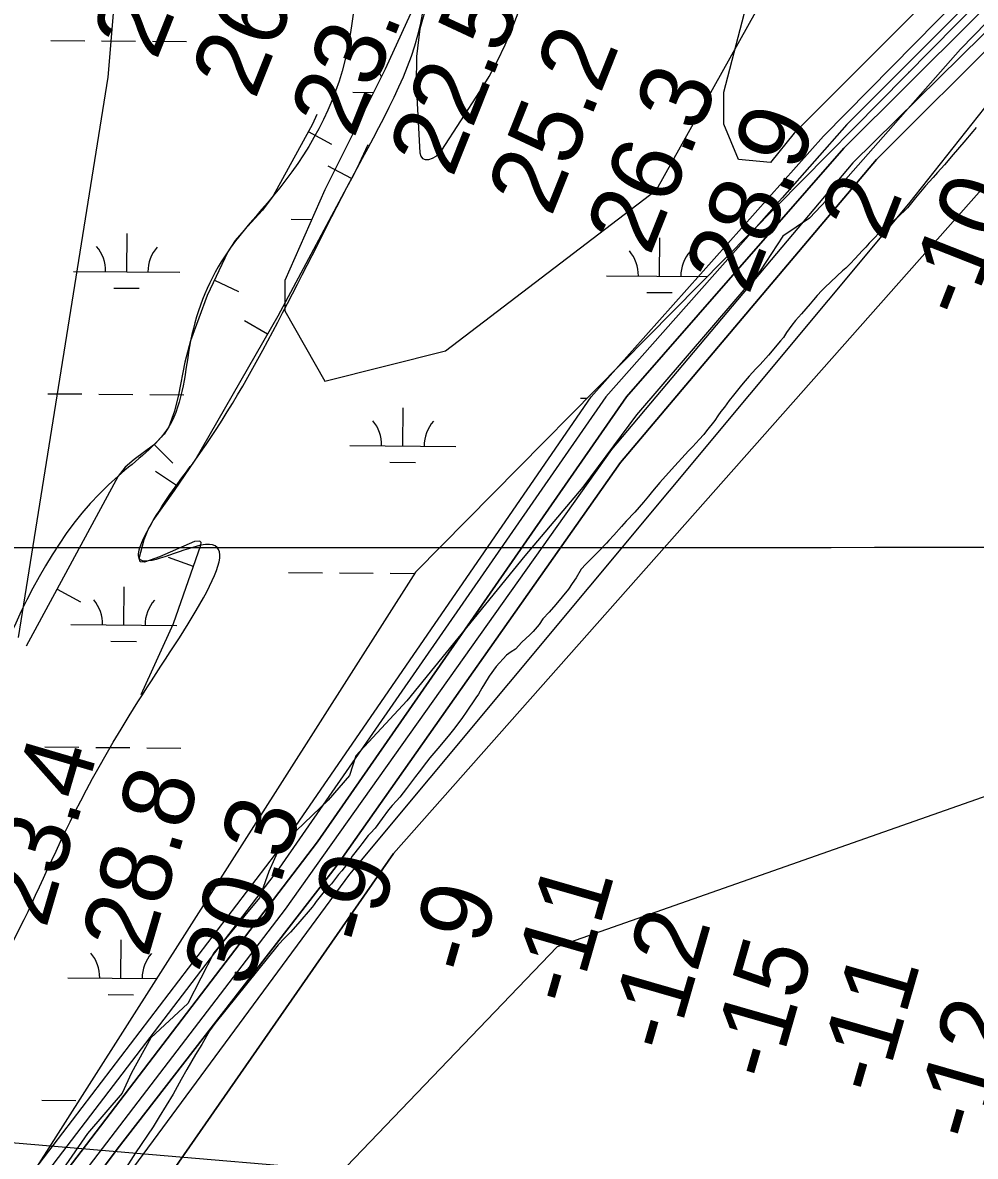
# Model space of a CAD drawing. Extents: x 3271442 to 3309282, y 752266 to 777610.
# Drawn here: x 3287118 to 3288016, y 763130 to 764198 of the extents above; entities that cross this region are included whole.
import ezdxf

# ---------------------------------------------------------------- set-up
doc = ezdxf.new("R2010")
doc.units = 0
for name, color, linetype in [('V-BORW-LINE', 7, 'Continuous'), ('V-GRID-MAJR', 7, 'Continuous'), ('V-RIVR-EDGE', 7, 'Continuous'), ('V-RIVR-RANG', 7, 'Continuous'), ('V-SITE-VEGE', 7, 'Continuous'), ('V-TOPO-BNDY', 7, 'Continuous'), ('V-TOPO-DPTH', 7, 'Continuous'), ('V-TOPO-MAJR', 7, 'Continuous'), ('V-TOPO-MINR', 7, 'Continuous'), ('V-TOPO-WATR', 7, 'Continuous'), ('V-UTIL-LINE', 7, 'Continuous'), ('V-WETL-SWMP', 7, 'Continuous')]:
    doc.layers.add(name, color=color, linetype=linetype)

msp = doc.modelspace()

# ---------------------------------------------------------------- linework, layer by layer
at = {"layer": 'V-BORW-LINE'}
for p, q in [((3287387.2160000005, 764095.3609999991), (3287409.1740000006, 764083.408999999)), ((3287428.1220000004, 764051.175999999), (3287406.0900000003, 764062.9899999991)), ((3287298.8470000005, 763955.3239999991), (3287321.5080000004, 763944.765999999)), ((3287348.8760000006, 763904.638999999), (3287327.2000000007, 763917.094999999)), ((3287242.1020000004, 763800.859999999), (3287259.7900000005, 763783.192999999)), ((3287264.0710000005, 763761.309999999), (3287243.3320000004, 763775.2699999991)), ((3287279.1890000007, 763685.8659999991), (3287255.6000000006, 763694.143999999)), ((3287150.6540000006, 763664.3759999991), (3287172.6590000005, 763652.511999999))]:
    msp.add_line(p, q, dxfattribs=at)
for points in [[(3287395.4300000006, 764111.643999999), (3287391.1190000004, 764102.5299999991), (3287354.3230000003, 764034.9339999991), (3287344.2150000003, 764021.3259999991), (3287326.7800000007, 764002.5989999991), (3287318.5010000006, 763992.8969999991), (3287311.4130000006, 763982.2949999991), (3287292.1890000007, 763941.0319999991), (3287276.4910000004, 763898.447999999), (3287270.9570000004, 763878.3309999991), (3287265.0740000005, 763847.363999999), (3287261.3310000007, 763832.1349999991), (3287255.8900000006, 763817.449999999), (3287251.6300000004, 763810.398999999), (3287241.3640000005, 763800.1209999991), (3287223.2520000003, 763786.6739999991), (3287214.8780000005, 763779.4299999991), (3287208.1290000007, 763770.9759999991), (3287121.7050000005, 763610.6839999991)], [(3287229.9910000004, 763565.317999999), (3287260.3150000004, 763632.0809999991), (3287286.1940000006, 763705.8259999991), (3287286.4030000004, 763708.3829999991), (3287285.2460000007, 763709.584999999), (3287280.1570000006, 763709.2649999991), (3287247.3020000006, 763695.028999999), (3287232.9350000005, 763689.917999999), (3287228.9200000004, 763690.229999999), (3287228.0300000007, 763693.354999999), (3287232.7980000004, 763711.2889999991), (3287236.5570000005, 763720.6259999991), (3287241.3350000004, 763729.177999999), (3287261.4100000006, 763757.3559999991), (3287280.7380000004, 763786.069999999), (3287358.8480000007, 763921.9929999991), (3287433.3310000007, 764060.888999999), (3287443.6690000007, 764083.2649999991)]]:
    msp.add_lwpolyline(points, dxfattribs=at)
msp.add_spline([(3287493.5970000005, 764310.9809999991), (3287496.4900000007, 764216.096999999), (3287433.3310000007, 764060.888999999), (3287280.7380000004, 763786.069999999), (3287241.3350000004, 763729.177999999), (3287228.0300000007, 763693.354999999), (3287286.1940000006, 763705.8259999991), (3287226.7870000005, 763558.2629999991), (3287072.3390000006, 763274.4859999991), (3286982.8180000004, 763166.2989999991), (3286836.8860000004, 762895.4249999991), (3286750.6830000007, 762775.8209999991), (3286628.0500000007, 762584.7769999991), (3286542.9360000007, 762476.0639999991), (3286522.5310000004, 762469.290999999), (3286508.2990000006, 762473.253999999), (3286505.0760000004, 762518.839999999), (3286526.1290000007, 762600.0859999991), (3286589.0210000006, 762774.5589999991), (3286626.7500000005, 762854.3579999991), (3286717.0110000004, 762982.6569999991), (3286762.9530000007, 763052.8389999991), (3286849.0520000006, 763162.974999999), (3286887.5600000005, 763234.376999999), (3287021.5440000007, 763430.4659999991), (3287208.1290000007, 763770.9759999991), (3287255.8900000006, 763817.449999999), (3287276.4910000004, 763898.447999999), (3287311.4130000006, 763982.2949999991), (3287354.3230000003, 764034.9339999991), (3287423.9420000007, 764171.917999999), (3287462.5320000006, 764293.0709999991), (3287493.5970000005, 764310.9809999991)], degree=3, dxfattribs=at)
at = {"layer": 'V-GRID-MAJR'}
msp.add_spline([(3275589.54, 763703.55), (3280833.333, 763703.169), (3286077.126, 763703.55), (3291320.919, 763704.694), (3296564.7120000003, 763706.601), (3301808.505, 763709.27), (3307052.2970000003, 763712.703), (3307052.298, 763712.703)], degree=3, dxfattribs=at)
at = {"layer": 'V-RIVR-EDGE'}
msp.add_lwpolyline([(3288063.4095426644, 764236.6794993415), (3288001.5274757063, 764172.9346756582), (3287886.449348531, 764042.380795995), (3287859.428465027, 764013.7587846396), (3287834.1753080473, 763996.8687402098), (3287812.7955459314, 763964.3206673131), (3287696.4004912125, 763828.5538938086), (3287645.809265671, 763760.4343592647), (3287591.314550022, 763695.8019104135), (3287480.133463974, 763559.1528858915), (3287432.191141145, 763507.5446104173), (3287426.0594520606, 763488.8685673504), (3287406.0073657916, 763465.8801535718), (3287360.6935239, 763422.5242831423), (3287350.2021715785, 763398.6428700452), (3287341.447375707, 763373.8878045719), (3287298.2854198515, 763321.8330294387), (3287273.825302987, 763274.0788018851), (3287238.9716433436, 763241.998725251), (3287220.6335420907, 763209.0084520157), (3287211.892719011, 763189.9041814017), (3287179.197394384, 763151.7332592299), (3287156.076776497, 763118.3201325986)], dxfattribs=at)
at = {"layer": 'V-SITE-VEGE'}
for points in [[(3288016.4220000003, 764099.37), (3288013.096, 764095.348), (3288004.603, 764085.462), (3287994.629, 764073.75), (3287986.503, 764064.231), (3287979.857, 764056.911), (3287975.794, 764052.154), (3287968.7770000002, 764044.4670000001), (3287959.1720000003, 764033.1190000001), (3287951.7830000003, 764023.596), (3287948.83, 764020.674), (3287944.771, 764017.0160000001), (3287940.343, 764012.625), (3287930.754, 764004.953), (3287924.483, 763999.469), (3287920.793, 763995.811), (3287915.623, 763990.322), (3287912.3000000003, 763986.6630000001), (3287909.346, 763983.367), (3287901.963, 763975.685), (3287897.9020000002, 763971.294), (3287893.472, 763966.903), (3287890.521, 763964.343), (3287885.356, 763959.59), (3287879.083, 763953.741), (3287874.287, 763948.983), (3287870.965, 763945.692), (3287866.5330000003, 763940.937), (3287863.2090000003, 763936.908), (3287859.8850000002, 763933.2490000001), (3287851.759, 763923.732), (3287846.221, 763917.51), (3287842.893, 763913.115), (3287837.718, 763906.156), (3287834.756, 763901.392), (3287832.1720000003, 763898.463), (3287820.721, 763884.92), (3287812.965, 763876.134), (3287808.9020000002, 763872.112), (3287802.627, 763865.157), (3287798.935, 763860.764), (3287795.242, 763856.74), (3287787.849, 763847.218), (3287783.786, 763842.0920000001), (3287779.347, 763835.8640000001), (3287776.024, 763831.838), (3287773.066, 763827.809), (3287770.105, 763823.414), (3287762.345, 763813.527), (3287759.7600000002, 763810.234), (3287755.329, 763805.474), (3287752.742, 763802.179), (3287749.051, 763798.519), (3287745.361, 763794.861), (3287729.483, 763777.296), (3287718.403, 763764.8520000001), (3287711.387, 763756.799), (3287707.69, 763752.0380000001), (3287702.89, 763746.549), (3287694.7630000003, 763737.03), (3287686.643, 763728.615), (3287682.211, 763723.49), (3287675.1920000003, 763715.438), (3287670.394, 763710.316), (3287668.178, 763707.7540000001), (3287661.164, 763700.434), (3287655.628, 763694.948), (3287648.613, 763687.9990000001), (3287644.184, 763683.2390000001), (3287639.449, 763675.27), (3287635.895, 763669.802), (3287632.344, 763664.336), (3287620.595, 763650.123), (3287614.037, 763642.7440000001)], [(3287614.037, 763642.7440000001), (3287608.299, 763636.457), (3287604.747, 763631.265), (3287599.009, 763624.703), (3287596.002, 763621.424), (3287588.349, 763614.59), (3287582.34, 763608.03), (3287578.24, 763605.2980000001), (3287574.142, 763602.292), (3287564.4080000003, 763591.732), (3287557.756, 763582.578), (3287553.31, 763575.2440000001), (3287550.721, 763571.218), (3287547.758, 763565.719), (3287545.169, 763562.055), (3287535.9220000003, 763548.501), (3287532.594, 763543.74), (3287527.0500000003, 763536.416), (3287524.093, 763532.385), (3287518.92, 763526.16), (3287509.315, 763514.447), (3287501.9250000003, 763505.661), (3287498.602, 763501.635), (3287491.579, 763492.478), (3287488.253, 763488.083), (3287479.752, 763476.731), (3287473.468, 763468.674), (3287470.5130000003, 763465.014), (3287466.452, 763460.622), (3287462.759, 763456.5970000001), (3287456.845, 763448.536), (3287450.1890000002, 763439.382), (3287445.759, 763434.626), (3287443.543, 763432.431), (3287437.631, 763424.743), (3287435.781, 763422.1780000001), (3287428.761, 763413.02), (3287425.7970000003, 763407.892), (3287423.948, 763405.33), (3287420.995, 763402.032), (3287418.7770000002, 763399.104), (3287415.821, 763395.808), (3287409.169, 763387.02), (3287403.632, 763381.165), (3287398.46, 763374.939), (3287394.764, 763370.182), (3287392.914, 763367.618), (3287391.0670000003, 763365.054), (3287377.401, 763349.3150000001), (3287370.384, 763341.262), (3287365.217, 763336.14), (3287358.9420000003, 763329.556), (3287299.313, 763255.269), (3287294.359, 763248.4), (3287286.914, 763235.632), (3287280.965, 763226.308), (3287273.023, 763212.066), (3287267.5670000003, 763202.737), (3287260.1180000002, 763188.987), (3287246.728, 763167.3910000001), (3287241.27, 763158.06), (3287224.421, 763133.5210000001), (3287213.512, 763116.3420000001)]]:
    msp.add_lwpolyline(points, dxfattribs=at)
at = {"layer": 'V-TOPO-BNDY'}
for p, q in [((3287198.8540000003, 764146.775), (3287220.491, 764411.27)), ((3287114.253, 763619.051), (3287198.8540000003, 764146.775))]:
    msp.add_line(p, q, dxfattribs=at)
at = {"layer": 'V-TOPO-DPTH'}
for points in [[(3290184.530148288, 766309.2501059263), (3289787.21277023, 765875.3592239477), (3289382.1290904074, 765476.0767404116), (3289095.648006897, 765248.0513320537), (3288831.9176185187, 764970.410679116), (3288487.951788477, 764620.5360573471), (3288044.6706308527, 764190.8501860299), (3287922.3783723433, 764069.1612229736), (3287681.5023705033, 763783.8395979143), (3287413.7052602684, 763403.2787936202), (3287207.1862501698, 763136.9333630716), (3286958.572717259, 762805.8841119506), (3286828.392103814, 762577.4722174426), (3286545.1764903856, 762128.3294005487), (3286299.903839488, 761606.6603935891), (3286161.9762684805, 761328.7086664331), (3286012.4329743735, 760978.3532935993), (3285889.4714349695, 760585.9976628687)], [(3285889.4714349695, 760585.9976628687), (3286012.4329743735, 760978.3532935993), (3286161.9762684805, 761328.7086664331), (3286299.903839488, 761606.6603935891), (3286545.1764903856, 762128.3294005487), (3286828.392103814, 762577.4722174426), (3286958.572717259, 762805.8841119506), (3287207.1862501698, 763136.9333630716), (3287413.7052602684, 763403.2787936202), (3287681.5023705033, 763783.8395979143), (3287922.3783723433, 764069.1612229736), (3288044.6706308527, 764190.8501860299), (3288487.951788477, 764620.5360573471), (3288831.9176185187, 764970.410679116), (3289095.648006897, 765248.0513320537), (3289382.1290904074, 765476.0767404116), (3289787.21277023, 765875.3592239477), (3290184.530148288, 766309.2501059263)], [(3290020.7624094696, 766206.5507722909), (3289516.820541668, 765666.5282862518), (3289074.001681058, 765275.4796801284), (3288708.588374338, 764917.3785655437), (3288315.4160928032, 764501.3530277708), (3287891.853021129, 764079.879488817), (3287686.9173365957, 763845.6524088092), (3287395.915855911, 763426.6126575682), (3287290.635242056, 763288.7942644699), (3286966.481413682, 762864.3133405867), (3286883.320574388, 762737.486549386), (3286664.3176176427, 762398.3544251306), (3286511.755927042, 762125.3357971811), (3286417.4191153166, 761946.0667266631), (3286125.9328084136, 761330.9563892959), (3285984.308091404, 761013.725526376), (3285858.972749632, 760583.2298326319)], [(3290114.443681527, 766120.7103178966), (3289718.462042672, 765685.3607058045), (3289162.1666665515, 765192.4144403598), (3288544.9121681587, 764616.7716762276), (3288268.018930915, 764319.2063145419), (3287999.3967092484, 764016.0973521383), (3287467.6890380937, 763415.3888853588), (3287029.806038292, 762786.832672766), (3286810.8372242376, 762461.5083362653), (3286622.2387147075, 762133.3473282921), (3286222.5736656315, 761325.1942753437), (3286050.3464737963, 760916.9071271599), (3285958.5390493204, 760643.7382713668)], [(3285958.5390493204, 760643.7382713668), (3286050.3464737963, 760916.9071271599), (3286222.5736656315, 761325.1942753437), (3286622.2387147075, 762133.3473282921), (3286810.8372242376, 762461.5083362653), (3287029.806038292, 762786.832672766), (3287467.6890380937, 763415.3888853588), (3287999.3967092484, 764016.0973521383), (3288268.018930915, 764319.2063145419), (3288544.9121681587, 764616.7716762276), (3289162.1666665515, 765192.4144403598), (3289718.462042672, 765685.3607058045), (3290114.443681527, 766120.7103178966)]]:
    msp.add_lwpolyline(points, dxfattribs=at)
at = {"layer": 'V-TOPO-MAJR'}
msp.add_lwpolyline([(3289968.3952440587, 766248.103877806), (3289467.3173618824, 765749.4979264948), (3288999.4191415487, 765267.3793780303), (3288418.003434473, 764666.7938249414), (3287844.9406854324, 764093.8033617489), (3287822.7799396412, 764066.2424145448), (3287792.4096351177, 764069.0790860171), (3287778.683789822, 764102.2519193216), (3287778.758903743, 764132.6290523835), (3287803.8519205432, 764229.222109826), (3288142.1617921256, 764794.5083261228), (3288258.877862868, 765089.7081854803), (3288384.349775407, 765575.4350302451), (3288450.948097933, 765705.064350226), (3288514.627806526, 765771.184675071), (3288896.419259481, 766051.9212069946), (3288962.7854117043, 766087.6575702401), (3289131.370164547, 766139.7106228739)], dxfattribs=at)
at = {"layer": 'V-TOPO-MINR'}
for points in [[(3290158.7756967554, 766323.2975718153), (3289801.9369947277, 765939.2191443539), (3289577.6499217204, 765696.755191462), (3289342.384903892, 765481.9341282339), (3289093.3530695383, 765283.716553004), (3288869.0659965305, 765041.2526001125), (3288642.044680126, 764809.8417059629), (3288448.230339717, 764605.9644448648), (3287900.103551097, 764066.0512154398), (3287672.986635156, 763795.9785155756), (3287365.3816664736, 763363.1719478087), (3287074.4757853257, 762982.7940022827), (3286955.3395839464, 762825.6788490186), (3286916.5207218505, 762762.2586248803), (3286708.55716677, 762420.3376289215), (3286528.33210089, 762128.0563834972), (3286389.530398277, 761835.6727099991), (3286139.713282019, 761319.8760163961), (3286031.3774834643, 761063.3174771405), (3285992.5108216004, 760980.5663501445), (3285886.6839246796, 760621.823352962)], [(3290214.07538047, 766293.6373779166), (3289929.0505845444, 765972.0437221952), (3289602.367368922, 765641.4625835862), (3289131.850990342, 765217.3435722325), (3288509.01874854, 764619.6220047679), (3288066.0564886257, 764170.5806900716), (3287952.4775450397, 764027.2596674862), (3287426.217875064, 763396.1604105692), (3286982.8800455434, 762795.2334305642), (3286686.1779077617, 762304.4068400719), (3286189.394003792, 761308.7068724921), (3286031.0360565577, 760925.2395995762), (3285942.017503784, 760663.1101454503)], [(3286582.8365987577, 762950.8707915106), (3286654.630266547, 762947.9316919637), (3286693.2237868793, 762920.2205169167), (3286723.505320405, 762881.4835972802), (3286745.4885242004, 762837.2440481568), (3286770.274256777, 762809.5670158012), (3286808.915576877, 762801.1867436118), (3286842.0542674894, 762801.1048011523), (3286869.676671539, 762803.7980733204), (3286891.7759604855, 762806.5050025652), (3287365.5387228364, 763426.6877715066), (3287653.7786459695, 763845.734351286), (3287872.549432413, 764090.973518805), (3288279.5226731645, 764504.2033563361), (3288478.8396430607, 764699.7822877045), (3288692.05317171, 764931.2273245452), (3288985.51575426, 765228.7517150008), (3289076.865666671, 765316.8962148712), (3289500.4833666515, 765760.4622142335), (3289995.983505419, 766236.9893622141)], [(3285858.972749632, 760583.2298326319), (3285984.308091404, 761013.725526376), (3286125.9328084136, 761330.9563892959), (3286417.4191153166, 761946.0667266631), (3286511.755927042, 762125.3357971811), (3286664.3176176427, 762398.3544251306), (3286883.320574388, 762737.486549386), (3286966.481413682, 762864.3133405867), (3287290.635242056, 763288.7942644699), (3287395.915855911, 763426.6126575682), (3287686.9173365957, 763845.6524088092), (3287891.853021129, 764079.879488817), (3288315.4160928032, 764501.3530277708), (3288708.588374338, 764917.3785655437), (3289074.001681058, 765275.4796801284), (3289516.820541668, 765666.5282862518), (3290020.7624094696, 766206.5507722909)], [(3289993.140005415, 766203.8575001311), (3289500.4014241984, 765727.3235236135), (3289040.8425048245, 765267.2769499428), (3288642.1949079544, 764870.5959721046), (3288437.2797090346, 764644.6535647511), (3287894.6692069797, 764101.9651206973), (3287833.7442273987, 764033.0764097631), (3287667.5864337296, 763845.7002085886), (3287359.9541508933, 763401.8474106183), (3286955.4556690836, 762872.6253274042), (3286791.909205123, 762624.4880315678), (3286661.610688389, 762420.4537140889), (3286509.062654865, 762152.9582012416)], [(3285958.5390493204, 760643.7382713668), (3286050.3464737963, 760916.9071271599), (3286222.5736656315, 761325.1942753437), (3286622.2387147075, 762133.3473282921), (3286810.8372242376, 762461.5083362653), (3287029.806038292, 762786.832672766), (3287467.6890380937, 763415.3888853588), (3287999.3967092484, 764016.0973521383), (3288268.018930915, 764319.2063145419), (3288544.9121681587, 764616.7716762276), (3289162.1666665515, 765192.4144403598), (3289718.462042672, 765685.3607058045), (3290114.443681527, 766120.7103178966)], [(3287494.9643417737, 764070.1709620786), (3287497.526711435, 764069.2018286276), (3287500.6800881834, 764069.0313598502), (3287504.410666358, 764070.4323942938), (3287507.8005950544, 764072.3108444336), (3287510.679549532, 764074.9054181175), (3287513.2178545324, 764077.9774074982), (3287548.914337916, 764133.08846992), (3287557.5654833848, 764147.4090047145), (3287565.5959136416, 764162.0452547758), (3287572.6952710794, 764177.1550777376), (3287579.173913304, 764192.5806159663), (3287726.0336102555, 764575.4279973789)], [(3289173.8214334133, 764252.6523497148), (3288654.96, 763740.04), (3288538.5250245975, 763649.5890315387), (3287621.5700000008, 763327.54), (3287063.4120887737, 762745.7784618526), (3287059.2437056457, 762743.3252925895), (3287056.1428824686, 762739.6133722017), (3287053.753765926, 762735.0622843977), (3286685.7045300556, 762164.7204155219), (3286683.1291622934, 762163.2829335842), (3286680.9002365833, 762161.3514151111), (3286678.9022722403, 762159.0905389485), (3286655.023310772, 762125.6251792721), (3286644.137062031, 762108.880694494), (3286634.267990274, 762091.6117797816), (3286625.92468399, 762073.5562201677), (3286618.59855469, 762054.9762306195)], [(3287499.4643892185, 764217.3492953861), (3287492.497756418, 764192.130858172), (3287489.360447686, 764166.1566239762), (3287488.7760216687, 764139.678525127), (3287492.203630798, 764075.3038876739), (3287493.2884827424, 764072.3380925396), (3287494.9643417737, 764070.1709620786)]]:
    msp.add_lwpolyline(points, dxfattribs=at)
at = {"layer": 'V-TOPO-WATR'}
msp.add_lwpolyline([(3290184.530148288, 766309.2501059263), (3289787.21277023, 765875.3592239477), (3289382.1290904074, 765476.0767404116), (3289095.648006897, 765248.0513320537), (3288831.9176185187, 764970.410679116), (3288487.951788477, 764620.5360573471), (3288044.6706308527, 764190.8501860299), (3287922.3783723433, 764069.1612229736), (3287681.5023705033, 763783.8395979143), (3287413.7052602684, 763403.2787936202), (3287207.1862501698, 763136.9333630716), (3286958.572717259, 762805.8841119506), (3286828.392103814, 762577.4722174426), (3286545.1764903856, 762128.3294005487), (3286299.903839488, 761606.6603935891), (3286161.9762684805, 761328.7086664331), (3286012.4329743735, 760978.3532935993), (3285889.4714349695, 760585.9976628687)], dxfattribs=at)
at = {"layer": 'V-UTIL-LINE'}
msp.add_lwpolyline([(3284680.99, 763349.585), (3290442.161, 762859.978), (3294363.62, 762975.033), (3296343.031, 765526.605)], dxfattribs=at)
at = {"layer": 'V-WETL-SWMP'}
for p, q in [((3288264.3274932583, 764466.7383694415), (3287488.1218513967, 763680.3795098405)), ((3287715.3037297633, 764040.399462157), (3287942.4866019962, 764447.7904120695)), ((3287507.0537703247, 764258.3064780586), (3287459.723799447, 764154.089489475)), ((3287144.663041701, 764181.2129557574), (3287176.661950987, 764180.9493868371)), ((3287192.661405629, 764180.8176023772), (3287224.660314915, 764180.5540334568)), ((3287240.659769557, 764180.422248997), (3287272.6586788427, 764180.1586800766)), ((3287459.723799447, 764154.089489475), (3287402.927832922, 764040.3995025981)), ((3287429.114916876, 764132.4384060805), (3287448.8264842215, 764132.2760456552)), ((3287402.927832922, 764040.3995025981), (3287365.064856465, 763955.1315118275)), ((3287516.519815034, 763888.8124955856), (3287715.3037297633, 764040.399462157)), ((3287371.283901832, 764012.83967927), (3287390.61926257, 764012.6804175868)), ((3287216.2792397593, 763963.372703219), (3287216.5757500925, 763999.3714811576)), ((3287718.170132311, 763959.2387235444), (3287718.466642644, 763995.237501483)), ((3287166.2809440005, 763963.7845296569), (3287266.2775355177, 763962.9608767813)), ((3287365.064856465, 763955.1315118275), (3287365.0648601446, 763926.70951327)), ((3287668.1718365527, 763959.6505499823), (3287763.015906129, 763958.8693374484)), ((3287204.1525529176, 763948.0410653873), (3287228.1517348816, 763947.8433886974)), ((3287706.043445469, 763943.9070857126), (3287730.042627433, 763943.7094090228)), ((3287365.0648601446, 763926.70951327), (3287402.9278562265, 763860.389511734)), ((3287402.9278562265, 763860.389511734), (3287516.519815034, 763888.8124955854)), ((3287141.922997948, 763848.5492487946), (3287173.921907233, 763848.2856798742)), ((3287189.9213618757, 763848.1538954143), (3287221.920271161, 763847.890326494)), ((3287237.919725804, 763847.7585420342), (3287269.9186350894, 763847.4949731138)), ((3287643.813890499, 763844.41526912), (3287649.9894227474, 763844.3644024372)), ((3287476.3731688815, 763799.36287268), (3287476.6696792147, 763835.3616506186)), ((3287426.3748731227, 763799.7746991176), (3287526.37146464, 763798.951046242)), ((3287464.2464820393, 763784.0312348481), (3287488.2456640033, 763783.8335581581)), ((3287488.1218513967, 763680.3795098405), (3286939.0981443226, 762818.2276246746)), ((3287368.5438580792, 763680.1759723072), (3287400.542767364, 763679.9124033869)), ((3287416.5422220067, 763679.7806189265), (3287448.5411312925, 763679.5170500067)), ((3287464.540585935, 763679.3852655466), (3287487.368969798, 763679.1972324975)), ((3287213.539196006, 763630.7089962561), (3287213.8357063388, 763666.7077741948)), ((3287163.540900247, 763631.120822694), (3287263.5374917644, 763630.2971698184)), ((3287201.412509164, 763615.3773584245), (3287225.411691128, 763615.1796817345)), ((3287139.182954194, 763515.8855418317), (3287171.18186348, 763515.6219729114)), ((3287187.181318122, 763515.4901884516), (3287219.1802274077, 763515.2266195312)), ((3287235.1796820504, 763515.0948350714), (3287267.1785913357, 763514.8312661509)), ((3287210.7991522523, 763298.0452892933), (3287211.0956625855, 763334.0440672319)), ((3287160.8008564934, 763298.4571157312), (3287244.4724062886, 763297.7679291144)), ((3287198.67246541, 763282.7136514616), (3287222.671647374, 763282.5159747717)), ((3287136.4429104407, 763183.2218348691), (3287168.441819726, 763182.9582659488))]:
    msp.add_line(p, q, dxfattribs=at)
for centre, radius, start, end in [((3287423.8760701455, 764132.9563767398), 35.24628790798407, 23.52184830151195, 40.299914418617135), ((3287925.766962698, 764128.8223970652), 35.24628790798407, 39.5690187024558, 40.299914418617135), ((3287161.042097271, 763964.3025003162), 35.24628790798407, 358.7562560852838, 40.29991441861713), ((3287271.5242035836, 763963.3924802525), 35.246287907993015, 138.7562532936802, 180.29991162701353), ((3287662.9329898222, 763960.1685206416), 35.24628790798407, 358.7562560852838, 40.29991441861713), ((3287773.4150961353, 763959.258500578), 35.246287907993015, 138.7562532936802, 180.29991162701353), ((3287421.136026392, 763800.292669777), 35.24628790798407, 358.7562560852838, 40.29991441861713), ((3287531.6181327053, 763799.3826497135), 35.246287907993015, 138.7562532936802, 180.29991162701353), ((3287158.302053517, 763631.6387933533), 35.24628790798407, 358.7562560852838, 40.29991441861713), ((3287268.7841598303, 763630.7287732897), 35.246287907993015, 138.7562532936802, 180.29991162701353), ((3287155.562009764, 763298.9750863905), 35.24628790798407, 358.7562560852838, 40.29991441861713), ((3287266.0441160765, 763298.0650663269), 35.246287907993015, 138.7562532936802, 180.29991162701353)]:
    msp.add_arc(centre, radius, start, end, dxfattribs=at)

# ---------------------------------------------------------------- texts
at = {"layer": 'V-RIVR-RANG'}
for s, height, rotation, p in [('26.8', 66.99999999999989, 68.24832571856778, (3287244.1670759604, 764161.4122767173)), ('26.2', 66.99999999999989, 68.24832571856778, (3287337.14007596, 764124.5882767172)), ('23.8', 66.99999999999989, 68.24832571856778, (3287430.1130759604, 764087.7642767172)), ('22.5', 66.99999999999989, 68.24832571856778, (3287523.08607596, 764050.9412767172)), ('25.2', 66.99999999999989, 68.24832571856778, (3287616.0590759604, 764014.1172767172)), ('26.3', 66.99999999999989, 68.24832571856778, (3287709.03207596, 763977.2932767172)), ('28.9', 66.99999999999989, 68.24832571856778, (3287801.9083233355, 763940.2242786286)), ('2', 67, 68.5406111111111, (3287929.6700338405, 763990.2404283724)), ('-10', 67, 68.5406111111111, (3288008.0713013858, 763916.3468995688)), ('23.4', 66.99999999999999, 73.63832571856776, (3287140.1823617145, 763343.8843434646)), ('28.8', 66.99999999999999, 73.63832571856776, (3287236.2013617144, 763315.9503434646)), ('30.3', 66.99999999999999, 73.63832571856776, (3287332.2213617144, 763288.0163434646)), ('-9', 67, 73.92094444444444, (3287448.13584127, 763326.9900547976)), ('-11', 67, 73.92094444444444, (3287639.7354975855, 763269.6012912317)), ('-9', 67, 73.92094444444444, (3287544.15484127, 763299.0560547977)), ('-12', 67, 73.92094444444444, (3287731.1518889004, 763225.698273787)), ('-15', 67, 73.92094444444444, (3287827.463118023, 763198.7781161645)), ('-11', 67, 73.92094444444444, (3287927.7924975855, 763185.7972912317)), ('-12', 67, 73.92094444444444, (3288019.2088889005, 763141.8952737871))]:
    msp.add_text(s, height=height, rotation=rotation, dxfattribs=at).set_placement(p)

doc.saveas('drawing.dxf')
